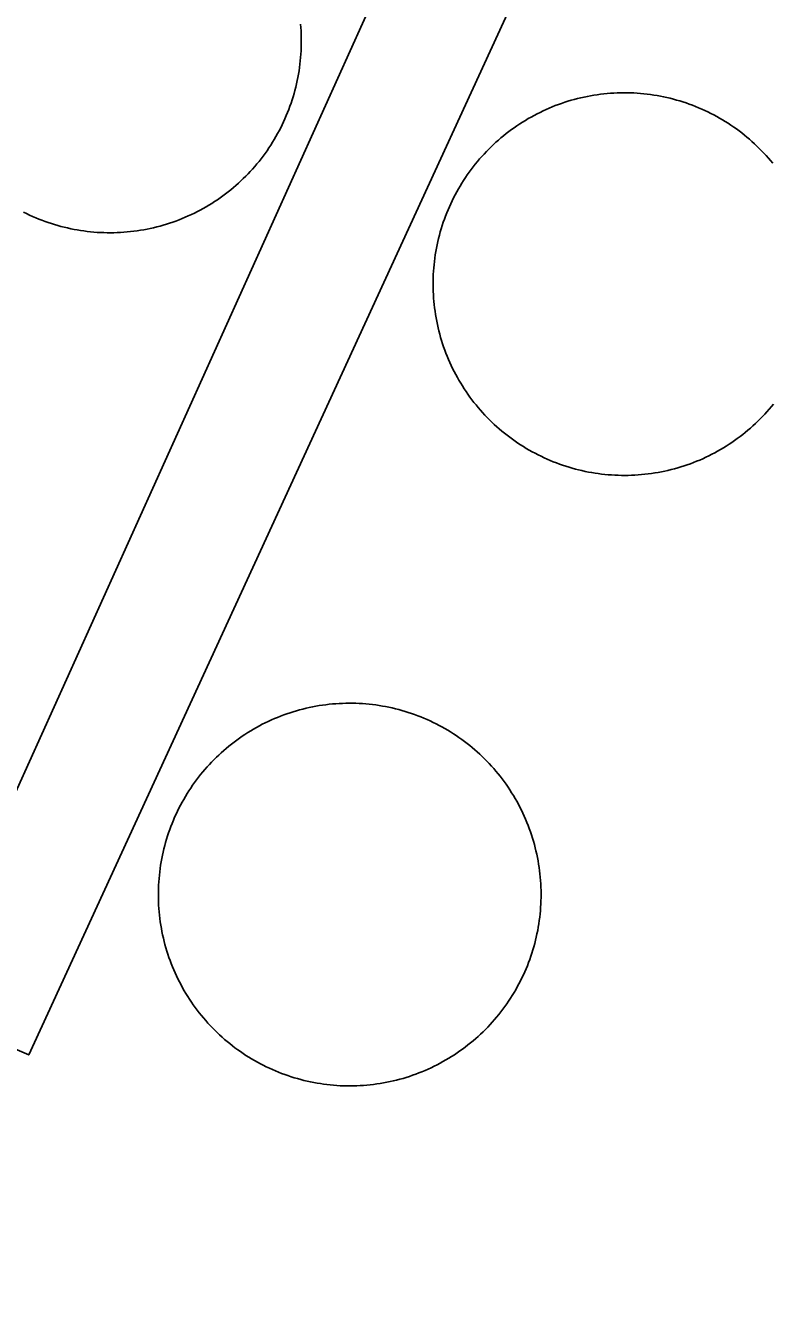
# Model space of a CAD drawing. Extents: x 3683613 to 3738215, y 469626 to 495384.
# Drawn here: x 3700019.5 to 3700069.6, y 478250.9 to 478336.2 of the extents above; entities that cross this region are included whole.
import ezdxf

# ---------------------------------------------------------------- set-up
doc = ezdxf.new("R2010")
doc.units = 0
doc.layers.add('V-DOMW-TANK', color=7, linetype='Continuous')
doc.layers.add('V-UTIL-LINE', color=7, linetype='Continuous')

msp = doc.modelspace()

# ---------------------------------------------------------------- linework, layer by layer
at = {"layer": 'V-DOMW-TANK'}
for points in [[(3700037.955, 478336.239), (3700037.971, 478336.015), (3700037.986, 478335.79), (3700037.998, 478335.567), (3700038.004, 478335.344), (3700038.006, 478335.118), (3700038.004, 478334.895), (3700038, 478334.67), (3700037.99, 478334.444), (3700037.978, 478334.223), (3700037.961, 478334), (3700037.941, 478333.775), (3700037.916, 478333.554), (3700037.887, 478333.33), (3700037.855, 478333.109), (3700037.818, 478332.888), (3700037.777, 478332.667), (3700037.734, 478332.45), (3700037.685, 478332.229), (3700037.633, 478332.009), (3700037.578, 478331.79), (3700037.519, 478331.575), (3700037.455, 478331.36), (3700037.39, 478331.147), (3700037.318, 478330.934), (3700037.244, 478330.723), (3700037.167, 478330.512), (3700037.087, 478330.303), (3700037.001, 478330.097), (3700036.911, 478329.89), (3700036.818, 478329.685), (3700036.722, 478329.482), (3700036.624, 478329.281), (3700036.521, 478329.083), (3700036.415, 478328.886), (3700036.304, 478328.69), (3700036.19, 478328.497), (3700036.075, 478328.305), (3700035.954, 478328.116), (3700035.831, 478327.928), (3700035.704, 478327.743), (3700035.575, 478327.559), (3700035.442, 478327.377), (3700035.307, 478327.199), (3700035.168, 478327.025), (3700035.026, 478326.853), (3700034.881, 478326.681), (3700034.731, 478326.513), (3700034.582, 478326.347), (3700034.428, 478326.183), (3700034.271, 478326.023), (3700034.111, 478325.865), (3700033.949, 478325.708), (3700033.783, 478325.558), (3700033.617, 478325.409), (3700033.449, 478325.263), (3700033.273, 478325.12), (3700033.099, 478324.981)], [(3700048.783, 478325.562), (3700048.904, 478325.751), (3700049.026, 478325.939), (3700049.153, 478326.123), (3700049.28, 478326.304), (3700049.416, 478326.488), (3700049.549, 478326.666), (3700049.69, 478326.84), (3700049.831, 478327.014), (3700049.977, 478327.186), (3700050.126, 478327.354), (3700050.276, 478327.52), (3700050.429, 478327.682), (3700050.587, 478327.844), (3700050.747, 478328.001), (3700050.909, 478328.153), (3700051.074, 478328.309), (3700051.24, 478328.456), (3700051.41, 478328.604), (3700051.584, 478328.747), (3700051.759, 478328.886), (3700051.935, 478329.023), (3700052.117, 478329.157), (3700052.299, 478329.286), (3700052.483, 478329.415), (3700052.67, 478329.54), (3700052.858, 478329.66), (3700053.049, 478329.779), (3700053.241, 478329.894), (3700053.436, 478330.004), (3700053.632, 478330.111), (3700053.831, 478330.215), (3700054.032, 478330.316), (3700054.235, 478330.414), (3700054.437, 478330.506), (3700054.644, 478330.596), (3700054.851, 478330.682), (3700055.058, 478330.766), (3700055.269, 478330.846), (3700055.48, 478330.92), (3700055.695, 478330.992), (3700055.906, 478331.061), (3700056.121, 478331.125), (3700056.336, 478331.186), (3700056.553, 478331.241), (3700056.77, 478331.295), (3700056.989, 478331.344), (3700057.21, 478331.389), (3700057.429, 478331.432), (3700057.651, 478331.469), (3700057.872, 478331.504), (3700058.095, 478331.532), (3700058.316, 478331.559), (3700058.539, 478331.581), (3700058.767, 478331.6), (3700058.988, 478331.612), (3700059.211, 478331.624), (3700059.436, 478331.631), (3700059.662, 478331.633), (3700059.885, 478331.633), (3700060.108, 478331.626), (3700060.331, 478331.618), (3700060.557, 478331.604), (3700060.78, 478331.588), (3700061.003, 478331.567), (3700061.226, 478331.542), (3700061.448, 478331.514), (3700061.671, 478331.481), (3700061.892, 478331.444), (3700062.111, 478331.403), (3700062.332, 478331.36), (3700062.554, 478331.313), (3700062.769, 478331.26), (3700062.986, 478331.205), (3700063.203, 478331.145), (3700063.416, 478331.084), (3700063.631, 478331.018), (3700063.844, 478330.946), (3700064.057, 478330.871), (3700064.266, 478330.793), (3700064.475, 478330.713), (3700064.683, 478330.627), (3700064.888, 478330.541), (3700065.093, 478330.445), (3700065.298, 478330.351), (3700065.496, 478330.25), (3700065.695, 478330.148), (3700065.894, 478330.041), (3700066.088, 478329.931), (3700066.283, 478329.818), (3700066.473, 478329.701), (3700066.664, 478329.58), (3700066.85, 478329.458), (3700067.037, 478329.333), (3700067.219, 478329.202), (3700067.399, 478329.068), (3700067.577, 478328.933), (3700067.753, 478328.794), (3700067.927, 478328.653), (3700068.097, 478328.507), (3700068.265, 478328.36)], [(3700068.265, 478328.36), (3700068.431, 478328.208), (3700068.595, 478328.055), (3700068.757, 478327.897), (3700068.913, 478327.735), (3700069.068, 478327.575), (3700069.22, 478327.412), (3700069.369, 478327.244), (3700069.515, 478327.074), (3700069.658, 478326.904)], [(3700048.373, 478312.721), (3700048.267, 478312.92), (3700048.168, 478313.121), (3700048.072, 478313.321), (3700047.978, 478313.526), (3700047.888, 478313.731), (3700047.802, 478313.938), (3700047.718, 478314.147), (3700047.64, 478314.356), (3700047.564, 478314.567), (3700047.495, 478314.78), (3700047.425, 478314.993), (3700047.359, 478315.208), (3700047.3, 478315.425), (3700047.243, 478315.642), (3700047.189, 478315.859), (3700047.14, 478316.078), (3700047.095, 478316.297), (3700047.052, 478316.518), (3700047.017, 478316.74), (3700046.983, 478316.961), (3700046.952, 478317.182), (3700046.925, 478317.405), (3700046.903, 478317.626), (3700046.886, 478317.852), (3700046.872, 478318.077), (3700046.86, 478318.3), (3700046.854, 478318.523), (3700046.851, 478318.749), (3700046.854, 478318.972), (3700046.858, 478319.197), (3700046.868, 478319.42), (3700046.88, 478319.644), (3700046.895, 478319.867), (3700046.917, 478320.09), (3700046.942, 478320.313), (3700046.97, 478320.537), (3700047.003, 478320.76), (3700047.04, 478320.979), (3700047.081, 478321.2), (3700047.124, 478321.419), (3700047.171, 478321.638), (3700047.226, 478321.857), (3700047.28, 478322.075), (3700047.339, 478322.29), (3700047.402, 478322.505), (3700047.468, 478322.72), (3700047.54, 478322.933), (3700047.613, 478323.146), (3700047.691, 478323.355), (3700047.773, 478323.563), (3700047.857, 478323.772), (3700047.947, 478323.977), (3700048.039, 478324.18), (3700048.136, 478324.383), (3700048.234, 478324.585), (3700048.336, 478324.786), (3700048.443, 478324.981), (3700048.553, 478325.177), (3700048.666, 478325.37), (3700048.783, 478325.562)], [(3700033.099, 478324.981), (3700032.921, 478324.845), (3700032.741, 478324.71), (3700032.559, 478324.579), (3700032.372, 478324.45), (3700032.188, 478324.327), (3700031.999, 478324.207), (3700031.809, 478324.088), (3700031.616, 478323.973), (3700031.422, 478323.862), (3700031.225, 478323.756), (3700031.027, 478323.649), (3700030.826, 478323.551), (3700030.623, 478323.453), (3700030.42, 478323.359), (3700030.214, 478323.269), (3700030.007, 478323.183), (3700029.8, 478323.101), (3700029.589, 478323.021), (3700029.378, 478322.945), (3700029.165, 478322.873), (3700028.952, 478322.806), (3700028.737, 478322.742), (3700028.522, 478322.681), (3700028.305, 478322.623), (3700028.086, 478322.57), (3700027.869, 478322.521), (3700027.647, 478322.476), (3700027.428, 478322.435), (3700027.207, 478322.4), (3700026.986, 478322.363), (3700026.763, 478322.335), (3700026.539, 478322.308), (3700026.318, 478322.285), (3700026.093, 478322.267), (3700025.87, 478322.253), (3700025.647, 478322.242), (3700025.421, 478322.236), (3700025.198, 478322.232), (3700024.973, 478322.234), (3700024.749, 478322.24), (3700024.526, 478322.249), (3700024.301, 478322.261), (3700024.078, 478322.281), (3700023.855, 478322.3), (3700023.631, 478322.324), (3700023.41, 478322.353), (3700023.187, 478322.386), (3700022.966, 478322.423), (3700022.747, 478322.462), (3700022.525, 478322.507), (3700022.306, 478322.554), (3700022.089, 478322.605), (3700021.872, 478322.66), (3700021.655, 478322.72), (3700021.44, 478322.783), (3700021.225, 478322.851), (3700021.014, 478322.92), (3700020.801, 478322.994), (3700020.592, 478323.072), (3700020.383, 478323.154), (3700020.174, 478323.24), (3700019.967, 478323.328), (3700019.765, 478323.42), (3700019.562, 478323.516), (3700019.361, 478323.617)], [(3700067.639, 478308.687), (3700067.461, 478308.55), (3700067.28, 478308.414), (3700067.098, 478308.285), (3700066.914, 478308.156), (3700066.725, 478308.033), (3700066.539, 478307.913), (3700066.348, 478307.794), (3700066.156, 478307.679), (3700065.959, 478307.569), (3700065.763, 478307.46), (3700065.566, 478307.358), (3700065.365, 478307.255), (3700065.163, 478307.159), (3700064.958, 478307.065), (3700064.753, 478306.975), (3700064.546, 478306.889), (3700064.337, 478306.807), (3700064.128, 478306.727), (3700063.917, 478306.651), (3700063.704, 478306.579), (3700063.491, 478306.512), (3700063.276, 478306.448), (3700063.061, 478306.387), (3700062.844, 478306.33), (3700062.625, 478306.276), (3700062.406, 478306.227), (3700062.187, 478306.182), (3700061.968, 478306.141), (3700061.749, 478306.104), (3700061.523, 478306.069), (3700061.302, 478306.039), (3700061.079, 478306.014), (3700060.856, 478305.992), (3700060.632, 478305.973), (3700060.409, 478305.959), (3700060.186, 478305.949), (3700059.961, 478305.942), (3700059.738, 478305.936), (3700059.512, 478305.94), (3700059.289, 478305.947), (3700059.062, 478305.955), (3700058.84, 478305.969), (3700058.617, 478305.985), (3700058.394, 478306.006), (3700058.171, 478306.031), (3700057.948, 478306.059), (3700057.726, 478306.092), (3700057.505, 478306.127), (3700057.284, 478306.168), (3700057.067, 478306.213), (3700056.846, 478306.26), (3700056.627, 478306.311), (3700056.407, 478306.366), (3700056.194, 478306.426), (3700055.979, 478306.489), (3700055.764, 478306.557), (3700055.551, 478306.626), (3700055.34, 478306.7), (3700055.13, 478306.778), (3700054.921, 478306.86), (3700054.714, 478306.946), (3700054.509, 478307.034), (3700054.304, 478307.126), (3700054.101, 478307.222), (3700053.901, 478307.323), (3700053.7, 478307.425), (3700053.503, 478307.532), (3700053.307, 478307.64), (3700053.114, 478307.755), (3700052.924, 478307.872), (3700052.733, 478307.99), (3700052.547, 478308.113), (3700052.361, 478308.24), (3700052.178, 478308.369), (3700051.998, 478308.5), (3700051.82, 478308.64), (3700051.644, 478308.779), (3700051.47, 478308.918), (3700051.3, 478309.066), (3700051.13, 478309.213), (3700050.964, 478309.365), (3700050.804, 478309.518), (3700050.64, 478309.674), (3700050.485, 478309.834), (3700050.329, 478309.997), (3700050.175, 478310.161), (3700050.026, 478310.329), (3700049.883, 478310.499), (3700049.739, 478310.671), (3700049.598, 478310.847), (3700049.463, 478311.024), (3700049.328, 478311.204), (3700049.196, 478311.386), (3700049.069, 478311.57), (3700048.945, 478311.757), (3700048.824, 478311.945), (3700048.707, 478312.136), (3700048.592, 478312.33), (3700048.482, 478312.525), (3700048.373, 478312.721)], [(3700069.707, 478310.731), (3700069.564, 478310.559), (3700069.418, 478310.387), (3700069.271, 478310.219), (3700069.119, 478310.055), (3700068.966, 478309.889), (3700068.81, 478309.729), (3700068.65, 478309.572), (3700068.489, 478309.416), (3700068.323, 478309.264), (3700068.155, 478309.115), (3700067.985, 478308.969), (3700067.813, 478308.826), (3700067.639, 478308.687)], [(3700030.341, 478284.574), (3700030.459, 478284.764), (3700030.586, 478284.95), (3700030.709, 478285.137), (3700030.84, 478285.319), (3700030.971, 478285.499), (3700031.109, 478285.677), (3700031.248, 478285.854), (3700031.391, 478286.028), (3700031.535, 478286.198), (3700031.682, 478286.368), (3700031.834, 478286.534), (3700031.985, 478286.695), (3700032.145, 478286.857), (3700032.303, 478287.015), (3700032.466, 478287.168), (3700032.63, 478287.32), (3700032.798, 478287.469), (3700032.968, 478287.615), (3700033.14, 478287.758), (3700033.316, 478287.9), (3700033.492, 478288.037), (3700033.673, 478288.17), (3700033.855, 478288.301), (3700034.039, 478288.428), (3700034.226, 478288.551), (3700034.414, 478288.674), (3700034.607, 478288.793), (3700034.799, 478288.905), (3700034.994, 478289.018), (3700035.19, 478289.124), (3700035.389, 478289.229), (3700035.59, 478289.329), (3700035.79, 478289.425), (3700035.995, 478289.52), (3700036.2, 478289.61), (3700036.407, 478289.696), (3700036.616, 478289.78), (3700036.824, 478289.857), (3700037.037, 478289.933), (3700037.248, 478290.005), (3700037.463, 478290.075), (3700037.676, 478290.138), (3700037.894, 478290.199), (3700038.111, 478290.255), (3700038.328, 478290.308), (3700038.545, 478290.357), (3700038.766, 478290.4), (3700038.987, 478290.445), (3700039.208, 478290.482), (3700039.43, 478290.515), (3700039.649, 478290.546), (3700039.874, 478290.572), (3700040.099, 478290.595), (3700040.32, 478290.613), (3700040.544, 478290.628), (3700040.769, 478290.638), (3700040.99, 478290.644), (3700041.217, 478290.646), (3700041.441, 478290.644), (3700041.666, 478290.642), (3700041.889, 478290.63), (3700042.112, 478290.617), (3700042.338, 478290.601), (3700042.561, 478290.578), (3700042.78, 478290.556), (3700043.005, 478290.527), (3700043.227, 478290.494), (3700043.448, 478290.458), (3700043.669, 478290.417), (3700043.888, 478290.374), (3700044.107, 478290.326), (3700044.326, 478290.273), (3700044.543, 478290.218), (3700044.76, 478290.159), (3700044.976, 478290.095), (3700045.189, 478290.029), (3700045.402, 478289.958), (3700045.612, 478289.884), (3700045.821, 478289.806), (3700046.03, 478289.724), (3700046.239, 478289.64), (3700046.446, 478289.55), (3700046.651, 478289.458), (3700046.854, 478289.362), (3700047.054, 478289.264), (3700047.253, 478289.161), (3700047.45, 478289.055), (3700047.646, 478288.944), (3700047.839, 478288.831), (3700048.031, 478288.715), (3700048.22, 478288.594), (3700048.408, 478288.471), (3700048.592, 478288.342), (3700048.777, 478288.215), (3700048.957, 478288.082), (3700049.135, 478287.947), (3700049.313, 478287.805), (3700049.483, 478287.666), (3700049.655, 478287.521), (3700049.823, 478287.371)], [(3700049.823, 478287.371), (3700049.989, 478287.222), (3700050.153, 478287.068), (3700050.313, 478286.91), (3700050.47, 478286.751), (3700050.626, 478286.589), (3700050.778, 478286.425), (3700050.925, 478286.255), (3700051.07, 478286.087), (3700051.216, 478285.913), (3700051.355, 478285.739), (3700051.492, 478285.561), (3700051.625, 478285.381), (3700051.759, 478285.2), (3700051.885, 478285.014), (3700052.008, 478284.828), (3700052.129, 478284.639), (3700052.248, 478284.449), (3700052.363, 478284.256), (3700052.471, 478284.062), (3700052.58, 478283.865), (3700052.684, 478283.666), (3700052.785, 478283.466), (3700052.883, 478283.263), (3700052.975, 478283.06), (3700053.065, 478282.853), (3700053.153, 478282.646), (3700053.235, 478282.438), (3700053.315, 478282.229), (3700053.391, 478282.018), (3700053.462, 478281.805), (3700053.53, 478281.592), (3700053.594, 478281.377), (3700053.655, 478281.162), (3700053.712, 478280.945), (3700053.763, 478280.727), (3700053.813, 478280.508), (3700053.86, 478280.287), (3700053.901, 478280.068), (3700053.938, 478279.847), (3700053.972, 478279.626), (3700054.001, 478279.402), (3700054.028, 478279.181), (3700054.05, 478278.958), (3700054.069, 478278.733), (3700054.085, 478278.509), (3700054.093, 478278.286), (3700054.099, 478278.061), (3700054.101, 478277.838), (3700054.101, 478277.612), (3700054.095, 478277.389), (3700054.087, 478277.166), (3700054.073, 478276.941), (3700054.056, 478276.717), (3700054.036, 478276.494), (3700054.011, 478276.271), (3700053.983, 478276.05), (3700053.95, 478275.827), (3700053.913, 478275.605), (3700053.876, 478275.386), (3700053.829, 478275.165), (3700053.782, 478274.946), (3700053.731, 478274.729), (3700053.675, 478274.512), (3700053.616, 478274.295), (3700053.553, 478274.08), (3700053.485, 478273.867), (3700053.415, 478273.654), (3700053.342, 478273.441), (3700053.262, 478273.232), (3700053.182, 478273.023), (3700053.096, 478272.814), (3700053.008, 478272.609), (3700052.916, 478272.404), (3700052.819, 478272.202), (3700052.719, 478272.001), (3700052.617, 478271.802), (3700052.51, 478271.604), (3700052.4, 478271.409), (3700052.287, 478271.215), (3700052.17, 478271.024), (3700052.051, 478270.834), (3700051.926, 478270.647), (3700051.802, 478270.463), (3700051.67, 478270.279), (3700051.539, 478270.098), (3700051.402, 478269.92), (3700051.263, 478269.744), (3700051.122, 478269.57), (3700050.976, 478269.4), (3700050.829, 478269.232), (3700050.677, 478269.066), (3700050.524, 478268.902), (3700050.366, 478268.743), (3700050.208, 478268.585), (3700050.044, 478268.429), (3700049.88, 478268.278), (3700049.713, 478268.128), (3700049.543, 478267.983), (3700049.371, 478267.839), (3700049.194, 478267.7)], [(3700029.931, 478271.735), (3700029.826, 478271.933), (3700029.726, 478272.132), (3700029.628, 478272.335), (3700029.534, 478272.538), (3700029.446, 478272.744), (3700029.357, 478272.951), (3700029.276, 478273.16), (3700029.196, 478273.369), (3700029.12, 478273.58), (3700029.048, 478273.793), (3700028.981, 478274.006), (3700028.917, 478274.221), (3700028.854, 478274.438), (3700028.798, 478274.653), (3700028.747, 478274.872), (3700028.698, 478275.091), (3700028.651, 478275.311), (3700028.61, 478275.53), (3700028.573, 478275.751), (3700028.538, 478275.974), (3700028.51, 478276.195), (3700028.483, 478276.418), (3700028.46, 478276.642), (3700028.442, 478276.865), (3700028.428, 478277.088), (3700028.417, 478277.313), (3700028.411, 478277.537), (3700028.409, 478277.76), (3700028.409, 478277.985), (3700028.415, 478278.208), (3700028.424, 478278.434), (3700028.436, 478278.657), (3700028.454, 478278.88), (3700028.475, 478279.103), (3700028.499, 478279.327), (3700028.526, 478279.55), (3700028.561, 478279.771), (3700028.598, 478279.992), (3700028.637, 478280.213), (3700028.682, 478280.433), (3700028.729, 478280.652), (3700028.78, 478280.871), (3700028.835, 478281.088), (3700028.895, 478281.303), (3700028.958, 478281.518), (3700029.026, 478281.733), (3700029.095, 478281.946), (3700029.169, 478282.157), (3700029.247, 478282.368), (3700029.329, 478282.577), (3700029.415, 478282.784), (3700029.503, 478282.988), (3700029.595, 478283.193), (3700029.691, 478283.396), (3700029.792, 478283.597), (3700029.894, 478283.797), (3700030.001, 478283.994), (3700030.111, 478284.189), (3700030.224, 478284.383), (3700030.341, 478284.574)], [(3700049.194, 478267.7), (3700049.018, 478267.563), (3700048.838, 478267.428), (3700048.658, 478267.297), (3700048.471, 478267.17), (3700048.285, 478267.045), (3700048.097, 478266.924), (3700047.904, 478266.807), (3700047.712, 478266.693), (3700047.517, 478266.582), (3700047.32, 478266.473), (3700047.122, 478266.369), (3700046.921, 478266.269), (3700046.72, 478266.172), (3700046.516, 478266.078), (3700046.311, 478265.988), (3700046.104, 478265.902), (3700045.895, 478265.82), (3700045.686, 478265.738), (3700045.473, 478265.664), (3700045.262, 478265.593), (3700045.049, 478265.525), (3700044.834, 478265.46), (3700044.617, 478265.4), (3700044.4, 478265.343), (3700044.181, 478265.29), (3700043.964, 478265.241), (3700043.745, 478265.195), (3700043.523, 478265.154), (3700043.302, 478265.116), (3700043.081, 478265.085), (3700042.86, 478265.052), (3700042.637, 478265.028), (3700042.413, 478265.005), (3700042.19, 478264.987), (3700041.967, 478264.972), (3700041.742, 478264.962), (3700041.519, 478264.956), (3700041.293, 478264.952), (3700041.07, 478264.954), (3700040.845, 478264.958), (3700040.621, 478264.968), (3700040.398, 478264.98), (3700040.173, 478264.997), (3700039.95, 478265.019), (3700039.729, 478265.044), (3700039.505, 478265.073), (3700039.284, 478265.105), (3700039.063, 478265.14), (3700038.842, 478265.181), (3700038.623, 478265.224), (3700038.403, 478265.273), (3700038.184, 478265.324), (3700037.967, 478265.38), (3700037.75, 478265.439), (3700037.535, 478265.503), (3700037.322, 478265.568), (3700037.109, 478265.64), (3700036.898, 478265.714), (3700036.687, 478265.791), (3700036.478, 478265.873), (3700036.272, 478265.959), (3700036.065, 478266.047), (3700035.86, 478266.14), (3700035.657, 478266.236), (3700035.456, 478266.334), (3700035.258, 478266.439), (3700035.061, 478266.543), (3700034.865, 478266.654), (3700034.672, 478266.768), (3700034.48, 478266.883), (3700034.291, 478267.004), (3700034.105, 478267.127), (3700033.918, 478267.254), (3700033.736, 478267.383), (3700033.554, 478267.516), (3700033.376, 478267.651), (3700033.2, 478267.79), (3700033.027, 478267.934), (3700032.855, 478268.079), (3700032.688, 478268.226), (3700032.522, 478268.378), (3700032.358, 478268.532), (3700032.198, 478268.687), (3700032.04, 478268.847), (3700031.887, 478269.009), (3700031.733, 478269.175), (3700031.586, 478269.343), (3700031.438, 478269.513), (3700031.295, 478269.685), (3700031.156, 478269.859), (3700031.018, 478270.037), (3700030.885, 478270.217), (3700030.754, 478270.399), (3700030.625, 478270.584), (3700030.502, 478270.77), (3700030.381, 478270.956), (3700030.263, 478271.149), (3700030.148, 478271.341), (3700030.037, 478271.538), (3700029.931, 478271.735)]]:
    msp.add_lwpolyline(points, dxfattribs=at)
at = {"layer": 'V-UTIL-LINE'}
msp.add_lwpolyline([(3699592.202, 477959.204), (3699823.658, 478505.788), (3699857.192, 478490.922), (3699884.685, 478478.435), (3699971.039, 478436.928), (3699925.868, 478337.957), (3699935.219, 478333.433), (3699983.908, 478434.909), (3700068.601, 478395.02), (3700012.289, 478270.213), (3700019.711, 478267.03), (3700076.316, 478390.201), (3700174.237, 478341.739)], dxfattribs=at)

doc.saveas('drawing.dxf')
